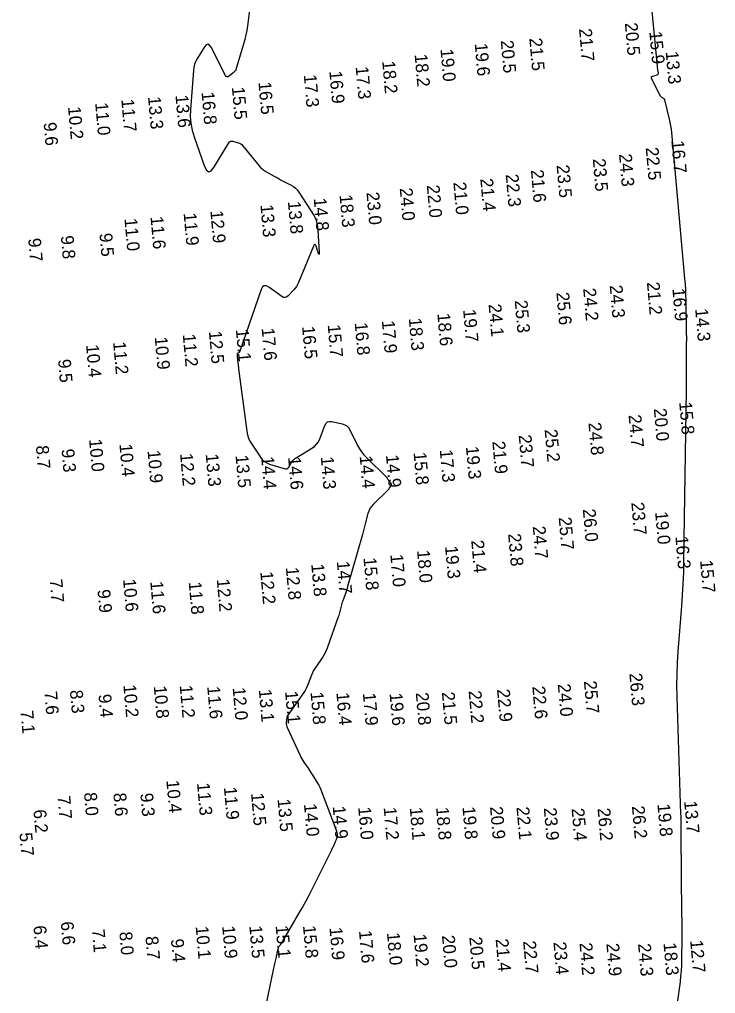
# Model space of a CAD drawing. Extents: x 988130 to 1132882, y 654656 to 841453.
# Drawn here: x 1037761.1 to 1038034.9, y 782343.9 to 782726.9 of the extents above; entities that cross this region are included whole.
import ezdxf

# ---------------------------------------------------------------- set-up
doc = ezdxf.new("R2010")
doc.units = 0
doc.layers.add('V-TOPO-MAJR', color=7, linetype='Continuous')
doc.layers.add('V-TOPO-SOUN', color=7, linetype='Continuous')

msp = doc.modelspace()

# ---------------------------------------------------------------- linework, layer by layer
at = {"layer": 'V-TOPO-MAJR'}
for points in [[(1038019.92, 782340.13), (1038021.03, 782348.52), (1038021.28, 782350.63), (1038021.46, 782352.73), (1038021.57, 782354.84), (1038021.62, 782356.96), (1038021.69, 782366.07), (1038021.7, 782368.29), (1038021.7, 782370.51), (1038021.69, 782372.74), (1038021.67, 782374.96), (1038021.31, 782406.31), (1038021.31, 782406.99), (1038021.3, 782407.67), (1038021.3, 782408.35), (1038021.3, 782409.03), (1038021.31, 782411.74), (1038021.31, 782412.42), (1038021.3, 782413.1), (1038021.29, 782413.78), (1038021.27, 782414.46), (1038019.76, 782460.53), (1038019.68, 782464.99), (1038019.72, 782469.44), (1038019.89, 782473.9), (1038020.18, 782478.35), (1038021.61, 782496.14), (1038021.93, 782500.59), (1038022.18, 782505.05), (1038022.36, 782509.51), (1038022.46, 782513.97), (1038023.45, 782581.29), (1038023.47, 782582.83), (1038023.48, 782584.37), (1038023.49, 782585.9), (1038023.5, 782587.44), (1038023.5, 782595.19), (1038023.5, 782595.93), (1038023.5, 782596.66), (1038023.51, 782597.4), (1038023.51, 782598.13), (1038023.52, 782602.26), (1038023.52, 782602.4), (1038023.52, 782602.54), (1038023.51, 782602.67), (1038023.51, 782602.81), (1038023.49, 782603.35), (1038023.49, 782603.48), (1038023.48, 782603.62), (1038023.48, 782603.76), (1038023.48, 782603.89), (1038023.29, 782616.48), (1038023.24, 782618.62), (1038023.14, 782620.76), (1038023.01, 782622.9), (1038022.84, 782625.03), (1038017.64, 782682.42), (1038017.49, 782683.77), (1038017.29, 782685.11), (1038017.04, 782686.44), (1038016.75, 782687.76), (1038014.92, 782695.3), (1038014.86, 782695.48), (1038014.76, 782695.63), (1038014.64, 782695.76), (1038014.48, 782695.87), (1038013.79, 782696.24), (1038013.63, 782696.35), (1038013.48, 782696.47), (1038013.36, 782696.61), (1038013.27, 782696.78), (1038009.75, 782703.75), (1038009.64, 782704.08), (1038009.67, 782704.34), (1038009.84, 782704.54), (1038010.16, 782704.68), (1038011.88, 782705.15), (1038012.14, 782705.26), (1038012.31, 782705.43), (1038012.39, 782705.65), (1038012.38, 782705.94), (1038012.17, 782707.17), (1038012.12, 782707.48), (1038012.08, 782707.79), (1038012.04, 782708.11), (1038012.01, 782708.42), (1038008.8, 782742.5)], [(1037852.12, 782734.83), (1037850.74, 782724.47), (1037850.46, 782722.64), (1037850.11, 782720.84), (1037849.68, 782719.04), (1037849.19, 782717.26), (1037846.34, 782707.65), (1037846.15, 782707.16), (1037845.9, 782706.72), (1037845.58, 782706.32), (1037845.19, 782705.97), (1037843.51, 782704.66), (1037843.12, 782704.43), (1037842.76, 782704.4), (1037842.45, 782704.57), (1037842.18, 782704.95), (1037836.43, 782716.02), (1037835.82, 782716.89), (1037835.18, 782717.2), (1037834.52, 782716.94), (1037833.84, 782716.12), (1037831.08, 782711.69), (1037830.46, 782710.55), (1037830, 782709.37), (1037829.68, 782708.14), (1037829.5, 782706.87), (1037828.35, 782691.56), (1037828.29, 782688.82), (1037828.5, 782686.12), (1037829, 782683.46), (1037829.78, 782680.84), (1037833.93, 782669.12), (1037834.67, 782667.62), (1037835.51, 782667.06), (1037836.45, 782667.44), (1037837.49, 782668.74), (1037843.44, 782678.43), (1037843.76, 782678.82), (1037844.13, 782679.05), (1037844.57, 782679.13), (1037845.06, 782679.06), (1037847.15, 782678.48), (1037847.65, 782678.3), (1037848.1, 782678.05), (1037848.52, 782677.73), (1037848.88, 782677.35), (1037855.36, 782669.41), (1037855.93, 782668.76), (1037856.56, 782668.18), (1037857.24, 782667.66), (1037857.98, 782667.19), (1037861.01, 782665.46), (1037861.77, 782665.03), (1037862.53, 782664.61), (1037863.3, 782664.2), (1037864.07, 782663.79), (1037867.99, 782661.76), (1037868.86, 782661.24), (1037869.64, 782660.62), (1037870.32, 782659.9), (1037870.92, 782659.08), (1037876.99, 782649.67), (1037877.23, 782649.25), (1037877.44, 782648.81), (1037877.61, 782648.36), (1037877.74, 782647.89), (1037878.19, 782645.99), (1037878.29, 782645.51), (1037878.37, 782645.03), (1037878.43, 782644.55), (1037878.47, 782644.06), (1037878.97, 782635.26), (1037878.98, 782634.74), (1037878.92, 782634.56), (1037878.8, 782634.71), (1037878.61, 782635.19), (1037877.73, 782637.75), (1037877.51, 782638.24), (1037877.27, 782638.4), (1037877.03, 782638.25), (1037876.77, 782637.78), (1037870.8, 782623.44), (1037870.45, 782622.69), (1037870.03, 782621.98), (1037869.56, 782621.3), (1037869.02, 782620.67), (1037866.73, 782618.24), (1037866.15, 782617.76), (1037865.54, 782617.57), (1037864.9, 782617.65), (1037864.24, 782618), (1037859.2, 782621.69), (1037858.21, 782622.21), (1037857.38, 782622.23), (1037856.72, 782621.74), (1037856.21, 782620.75), (1037847.83, 782596.44), (1037847.78, 782596.31), (1037847.7, 782596.19), (1037847.6, 782596.09), (1037847.49, 782596.01), (1037846.99, 782595.71), (1037846.88, 782595.63), (1037846.81, 782595.52), (1037846.76, 782595.41), (1037846.75, 782595.27), (1037846.78, 782593.95), (1037846.79, 782593.68), (1037846.81, 782593.41), (1037846.83, 782593.15), (1037846.86, 782592.88), (1037847.09, 782591.11), (1037847.14, 782590.73), (1037847.19, 782590.34), (1037847.24, 782589.96), (1037847.29, 782589.58), (1037850.47, 782565.01), (1037850.73, 782563.63), (1037851.14, 782562.31), (1037851.71, 782561.05), (1037852.43, 782559.85), (1037855.85, 782554.8), (1037856.58, 782553.89), (1037857.43, 782553.13), (1037858.4, 782552.53), (1037859.49, 782552.09), (1037865.21, 782550.28), (1037865.75, 782550.18), (1037866.23, 782550.26), (1037866.64, 782550.51), (1037866.99, 782550.93), (1037868.27, 782552.97), (1037868.61, 782553.45), (1037869, 782553.88), (1037869.44, 782554.27), (1037869.93, 782554.6), (1037876.07, 782558.29), (1037877.1, 782559.02), (1037877.96, 782559.89), (1037878.66, 782560.89), (1037879.2, 782562.02), (1037881.23, 782567.3), (1037881.68, 782568.12), (1037882.3, 782568.65), (1037883.07, 782568.87), (1037884.01, 782568.79), (1037888.07, 782567.88), (1037889.02, 782567.57), (1037889.83, 782567.08), (1037890.5, 782566.41), (1037891.03, 782565.57), (1037894.09, 782559.4), (1037894.81, 782558.1), (1037895.62, 782556.87), (1037896.54, 782555.71), (1037897.56, 782554.63), (1037905.39, 782546.95), (1037905.49, 782546.84), (1037905.58, 782546.74), (1037905.66, 782546.62), (1037905.74, 782546.5), (1037906.04, 782546.01), (1037906.11, 782545.89), (1037906.19, 782545.77), (1037906.27, 782545.66), (1037906.36, 782545.54), (1037907.21, 782544.43), (1037907.3, 782544.27), (1037907.34, 782544.11), (1037907.32, 782543.95), (1037907.24, 782543.79), (1037906.73, 782542.95), (1037906.68, 782542.88), (1037906.64, 782542.8), (1037906.6, 782542.72), (1037906.56, 782542.64), (1037906.4, 782542.31), (1037906.36, 782542.23), (1037906.31, 782542.16), (1037906.25, 782542.09), (1037906.19, 782542.02), (1037900.21, 782536.18), (1037899.51, 782535.4), (1037898.94, 782534.55), (1037898.49, 782533.63), (1037898.16, 782532.64), (1037897.09, 782528.53), (1037896.82, 782527.5), (1037896.54, 782526.47), (1037896.26, 782525.45), (1037895.97, 782524.43), (1037890.15, 782503.89), (1037889.96, 782503.22), (1037889.75, 782502.56), (1037889.53, 782501.9), (1037889.3, 782501.24), (1037888.24, 782498.33), (1037888.07, 782497.82), (1037887.9, 782497.3), (1037887.76, 782496.77), (1037887.62, 782496.24), (1037887.13, 782494.11), (1037887, 782493.58), (1037886.85, 782493.05), (1037886.69, 782492.53), (1037886.51, 782492.02), (1037882.13, 782479.73), (1037881.75, 782478.76), (1037881.31, 782477.83), (1037880.81, 782476.92), (1037880.24, 782476.05), (1037877.77, 782472.46), (1037877.25, 782471.67), (1037876.79, 782470.85), (1037876.38, 782470), (1037876.01, 782469.13), (1037874.66, 782465.6), (1037874.3, 782464.73), (1037873.88, 782463.88), (1037873.42, 782463.06), (1037872.9, 782462.27), (1037866.67, 782453.32), (1037866.63, 782453.26), (1037866.58, 782453.2), (1037866.54, 782453.14), (1037866.5, 782453.07), (1037866.32, 782452.83), (1037866.28, 782452.76), (1037866.25, 782452.69), (1037866.23, 782452.62), (1037866.22, 782452.55), (1037866.1, 782451.51), (1037866.08, 782451.31), (1037866.06, 782451.11), (1037866.06, 782450.92), (1037866.05, 782450.72), (1037866.05, 782449.83), (1037866.06, 782449.68), (1037866.08, 782449.54), (1037866.1, 782449.4), (1037866.14, 782449.26), (1037866.3, 782448.71), (1037866.35, 782448.57), (1037866.39, 782448.43), (1037866.45, 782448.3), (1037866.51, 782448.17), (1037871.44, 782437.46), (1037871.76, 782436.79), (1037872.11, 782436.14), (1037872.49, 782435.51), (1037872.9, 782434.89), (1037874.58, 782432.44), (1037875, 782431.82), (1037875.41, 782431.2), (1037875.81, 782430.58), (1037876.21, 782429.95), (1037878.34, 782426.56), (1037878.8, 782425.77), (1037879.23, 782424.97), (1037879.61, 782424.14), (1037879.95, 782423.29), (1037885.12, 782409.56), (1037885.25, 782409.19), (1037885.38, 782408.82), (1037885.49, 782408.45), (1037885.6, 782408.08), (1037886.04, 782406.43), (1037886.1, 782406.13), (1037886.11, 782405.82), (1037886.06, 782405.53), (1037885.97, 782405.23), (1037885.48, 782404.05), (1037885.36, 782403.76), (1037885.23, 782403.47), (1037885.11, 782403.17), (1037884.98, 782402.88), (1037884.31, 782401.34), (1037884.15, 782400.99), (1037883.99, 782400.64), (1037883.83, 782400.29), (1037883.66, 782399.94), (1037875.97, 782384.56), (1037874.86, 782382.38), (1037873.71, 782380.21), (1037872.52, 782378.07), (1037871.3, 782375.95), (1037864.05, 782363.6), (1037863.95, 782363.43), (1037863.84, 782363.27), (1037863.73, 782363.11), (1037863.61, 782362.95), (1037863.13, 782362.33), (1037863.02, 782362.17), (1037862.93, 782362), (1037862.85, 782361.82), (1037862.8, 782361.64), (1037862.37, 782359.68), (1037862.28, 782359.29), (1037862.19, 782358.91), (1037862.11, 782358.52), (1037862.02, 782358.13), (1037861.43, 782355.5), (1037861.3, 782354.94), (1037861.18, 782354.37), (1037861.06, 782353.8), (1037860.94, 782353.23), (1037852.32, 782312.16)]]:
    msp.add_lwpolyline(points, dxfattribs=at)

# ---------------------------------------------------------------- texts
at = {"layer": 'V-TOPO-SOUN'}
for s, p in [('21.7 ', (1037981.18, 782723.22)), ('20.5 ', (1037999.19, 782725.53)), ('20.5 ', (1037950.39, 782718.61)), ('21.5 ', (1037961.61, 782719.51)), ('15.9 ', (1038008.82, 782722.13)), ('19.0 ', (1037926.67, 782715.27)), ('19.6 ', (1037940.14, 782717.45)), ('18.2 ', (1037916.5, 782713.19)), ('13.3 ', (1038015.26, 782714.28)), ('17.3 ', (1037893.31, 782708.33)), ('18.2 ', (1037903.75, 782710.53)), ('17.3 ', (1037872.9, 782705.17)), ('16.9 ', (1037882.94, 782706.58)), ('15.5 ', (1037844.62, 782700.33)), ('16.5 ', (1037855.07, 782702.3)), ('11.7 ', (1037801.12, 782695.51)), ('13.3 ', (1037811.63, 782696.52)), ('13.6 ', (1037822.43, 782697.13)), ('16.8 ', (1037832.69, 782698.36)), ('10.2 ', (1037780.18, 782692.55)), ('11.0 ', (1037790.86, 782694.11)), ('9.6', (1037770.58, 782686.34)), ('22.5 ', (1038007.4, 782676.5)), ('16.7 ', (1038017.48, 782679.21)), ('24.3 ', (1037996.9, 782673.96)), ('23.5 ', (1037972.34, 782669.58)), ('23.5 ', (1037986.58, 782672.08)), ('22.3 ', (1037952.33, 782666)), ('21.6 ', (1037962.23, 782667.72)), ('22.0 ', (1037921.3, 782661.7)), ('21.0 ', (1037931.74, 782662.86)), ('21.4 ', (1037942.34, 782664.28)), ('18.3 ', (1037886.97, 782657.91)), ('23.0 ', (1037897.56, 782658.91)), ('24.0 ', (1037910.65, 782660.55)), ('13.3 ', (1037855.86, 782654.04)), ('13.8 ', (1037866.65, 782655.35)), ('14.8 ', (1037876.81, 782656.58)), ('11.9 ', (1037825.64, 782650.76)), ('12.9 ', (1037836.16, 782651.69)), ('11.0 ', (1037802.37, 782648.61)), ('11.6 ', (1037812.62, 782649.37)), ('9.8', (1037777.36, 782641.79)), ('9.5', (1037792.55, 782642.74)), ('9.7', (1037764.5, 782640.76)), ('21.2 ', (1038007.86, 782623.51)), ('25.6 ', (1037972.27, 782619.52)), ('24.2 ', (1037982.8, 782621.14)), ('24.3 ', (1037993.23, 782622.31)), ('16.9 ', (1038017.88, 782621.05)), ('24.1 ', (1037945.59, 782614.9)), ('25.3 ', (1037955.87, 782616.4)), ('18.6 ', (1037925.44, 782611.27)), ('19.7 ', (1037935.58, 782612.82)), ('14.3 ', (1038026.85, 782613.1)), ('16.8 ', (1037892.94, 782607.63)), ('17.9 ', (1037903.62, 782608.41)), ('18.3 ', (1037914.21, 782609.42)), ('12.5 ', (1037835.58, 782604.31)), ('15.1 ', (1037846.18, 782605.06)), ('17.6 ', (1037856.33, 782605.53)), ('16.5 ', (1037872.25, 782606.22)), ('15.7 ', (1037882.31, 782606.82)), ('11.2 ', (1037797.91, 782600.07)), ('10.9 ', (1037814.28, 782602)), ('11.2 ', (1037825.31, 782603.12)), ('10.4 ', (1037787.28, 782598.94)), ('9.5', (1037776.24, 782593.18)), ('20.0 ', (1038010.58, 782573.86)), ('15.8 ', (1038020.56, 782576.43)), ('24.7 ', (1038000.65, 782571.37)), ('25.2 ', (1037967.64, 782565.64)), ('24.8 ', (1037984.87, 782568.33)), ('10.0 ', (1037788.46, 782561.82)), ('23.7 ', (1037957.43, 782563.47)), ('8.7', (1037767.55, 782559.25)), ('9.3', (1037777.63, 782557.89)), ('10.4 ', (1037800.39, 782559.9)), ('17.3 ', (1037926.39, 782557.66)), ('19.3 ', (1037936.68, 782558.92)), ('21.9 ', (1037947.07, 782560.97)), ('10.9 ', (1037811.46, 782557.36)), ('12.2 ', (1037824.24, 782556.2)), ('13.3 ', (1037834.32, 782556.01)), ('13.5 ', (1037846.06, 782555.52)), ('14.4 ', (1037856.14, 782554.95)), ('14.6 ', (1037866.72, 782554.77)), ('14.3 ', (1037879.6, 782554.91)), ('14.4 ', (1037894.89, 782555.25)), ('14.9 ', (1037905.22, 782555.63)), ('15.8 ', (1037916.08, 782556.61)), ('26.0 ', (1037982.66, 782534.3)), ('23.7 ', (1038001.74, 782536.92)), ('25.7 ', (1037973.17, 782531.1)), ('19.0 ', (1038011.09, 782533.25)), ('24.7 ', (1037962.95, 782527.57)), ('23.8 ', (1037953.28, 782524.64)), ('16.3 ', (1038019.06, 782523.58)), ('19.3 ', (1037928.47, 782519.74)), ('21.4 ', (1037938.77, 782521.99)), ('17.0 ', (1037906.94, 782516.52)), ('18.0 ', (1037917.46, 782518.13)), ('13.8 ', (1037875.85, 782512.75)), ('14.7 ', (1037885.89, 782513.78)), ('15.8 ', (1037896.39, 782515.21)), ('15.7 ', (1038028.78, 782514.2)), ('12.2 ', (1037855.79, 782509.71)), ('12.8 ', (1037865.85, 782511.41)), ('7.7', (1037772.93, 782506.66)), ('10.6 ', (1037801.83, 782506.78)), ('11.6 ', (1037812.52, 782505.9)), ('11.8 ', (1037827.64, 782505.67)), ('12.2 ', (1037838.68, 782506.77)), ('9.9', (1037791.78, 782502.61)), ('26.3 ', (1038000.96, 782469.75)), ('24.0 ', (1037972.79, 782465.56)), ('25.7 ', (1037983.09, 782466.69)), ('7.6', (1037770.86, 782462.58)), ('8.3', (1037780.93, 782463.08)), ('9.4', (1037792.13, 782461.44)), ('10.2 ', (1037801.93, 782465.2)), ('10.8 ', (1037813.91, 782464.79)), ('11.2 ', (1037824.1, 782465.01)), ('11.6 ', (1037834.92, 782464.6)), ('12.0 ', (1037844.92, 782464.12)), ('13.1 ', (1037855.21, 782463.38)), ('15.1 ', (1037865.55, 782462.7)), ('15.8 ', (1037875.55, 782462.37)), ('16.4 ', (1037885.73, 782462.13)), ('17.9 ', (1037896.15, 782462)), ('19.6 ', (1037906.65, 782461.92)), ('20.8 ', (1037916.95, 782462.12)), ('21.5 ', (1037927.22, 782462.33)), ('22.2 ', (1037937.74, 782462.84)), ('22.9 ', (1037948.91, 782463.47)), ('22.6 ', (1037962.79, 782464.61)), ('7.1', (1037761.49, 782455.07)), ('10.4 ', (1037818.86, 782427.65)), ('11.3 ', (1037830.91, 782426.62)), ('11.9 ', (1037841.49, 782424.98)), ('7.7', (1037776.05, 782421.48)), ('8.0', (1037786.46, 782422.81)), ('8.6', (1037798, 782422.63)), ('9.3', (1037808.61, 782422.52)), ('12.5 ', (1037852.16, 782422.62)), ('13.5 ', (1037862.58, 782420.28)), ('6.2', (1037766.57, 782416.07)), ('14.0 ', (1037872.97, 782418.41)), ('14.9 ', (1037884.28, 782417.47)), ('16.0 ', (1037894.3, 782417.12)), ('17.2 ', (1037904.32, 782417.03)), ('18.1 ', (1037914.58, 782416.96)), ('18.8 ', (1037924.93, 782417)), ('19.8 ', (1037935.32, 782417.23)), ('20.9 ', (1037946.15, 782417.29)), ('22.1 ', (1037956.56, 782417.15)), ('23.9 ', (1037967.3, 782416.83)), ('25.4 ', (1037978.24, 782416.6)), ('26.2 ', (1037988.46, 782416.66)), ('26.2 ', (1038001.97, 782417.54)), ('19.8 ', (1038011.99, 782418.37)), ('13.7 ', (1038022.52, 782419.54)), ('5.7', (1037761.07, 782407)), ('6.4', (1037766.58, 782370.44)), ('6.6', (1037777.32, 782372.01)), ('10.1 ', (1037830.39, 782370.24)), ('10.9 ', (1037840.81, 782370.39)), ('13.5 ', (1037851.48, 782370.46)), ('15.1 ', (1037861.82, 782370.53)), ('15.8 ', (1037872.59, 782370.5)), ('7.1', (1037789.57, 782369.04)), ('8.0', (1037800.36, 782368.02)), ('8.7', (1037810.62, 782366.26)), ('16.9 ', (1037883.01, 782369.78)), ('17.6 ', (1037894.61, 782368.56)), ('18.0 ', (1037905.63, 782367.75)), ('19.2 ', (1037916.09, 782367.15)), ('20.0 ', (1037927.26, 782366.66)), ('20.5 ', (1037938.01, 782366.02)), ('9.4', (1037820.65, 782365.22)), ('21.4 ', (1037948.37, 782365.26)), ('22.7 ', (1037959.18, 782364.46)), ('23.4 ', (1037971.1, 782364.03)), ('24.2 ', (1037981.35, 782363.71)), ('24.9 ', (1037991.92, 782363.47)), ('24.3 ', (1038004.38, 782363.41)), ('18.3 ', (1038014.39, 782363.73)), ('12.7 ', (1038024.88, 782364.77))]:
    msp.add_text(s, height=5, rotation=275, dxfattribs=at).set_placement(p)

doc.saveas('drawing.dxf')
